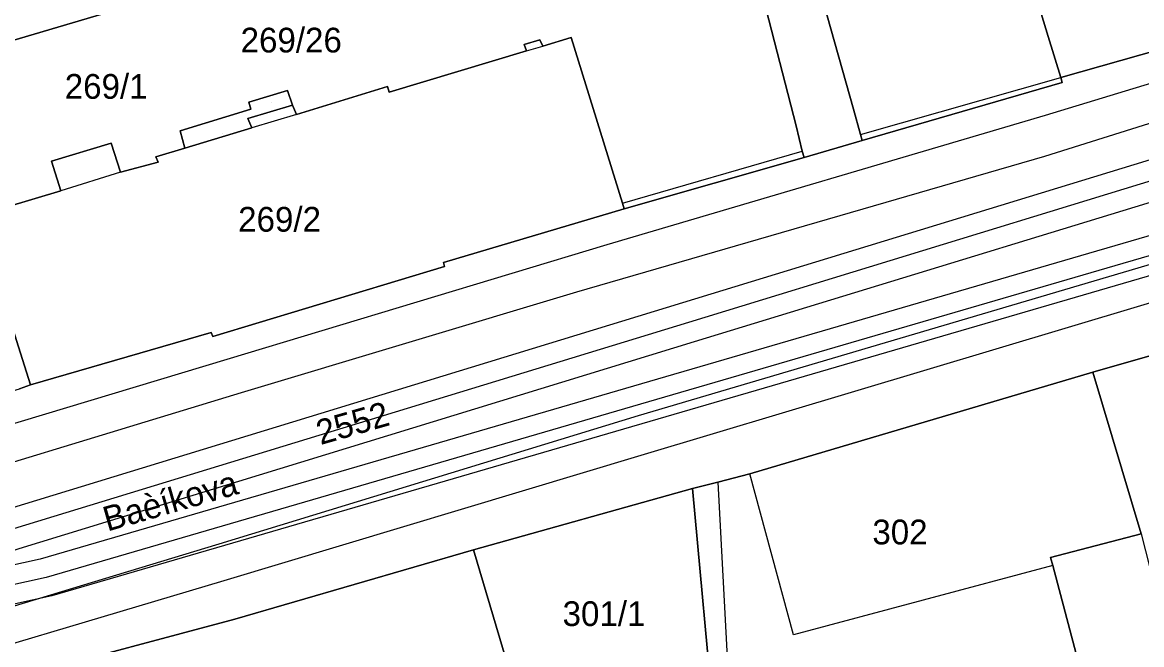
# Model space of a CAD drawing. Extents: x -263423 to -261326, y -1240067 to -1237864.
# Drawn here: x -263207.8 to -263117.4, y -1238984.6 to -1238934.3 of the extents above; entities that cross this region are included whole.
import ezdxf

# ---------------------------------------------------------------- set-up
doc = ezdxf.new("R2010")
doc.units = 0
for name, color, linetype in [('body_kn', 7, 'Continuous'), ('kladpar_druhypozemkov', 7, 'Continuous'), ('kladpar_hranice', 7, 'Continuous'), ('kladpar_parcelnecisla', 7, 'Continuous'), ('kladpar_plochy', 7, 'Continuous'), ('kladpar_sipky', 7, 'Continuous'), ('popisy', 7, 'Continuous'), ('tarchy_linie', 7, 'Continuous'), ('zappar_hrandruhpozemk', 7, 'Continuous')]:
    doc.layers.add(name, color=color, linetype=linetype)

msp = doc.modelspace()

# ---------------------------------------------------------------- linework, layer by layer
at = {"layer": 'body_kn'}
for p, q in [((-263167.26, -1238936.12), (-263167.26, -1238936.12)), ((-263165.99, -1238935.74), (-263165.99, -1238935.74)), ((-263163.45, -1238935.56), (-263163.45, -1238935.56)), ((-263124.9, -1238935.47), (-263124.9, -1238935.47)), ((-263167.07, -1238936.63), (-263167.07, -1238936.63)), ((-263167.07, -1238936.63), (-263167.07, -1238936.63)), ((-263165.74, -1238936.25), (-263165.74, -1238936.25)), ((-263123.89, -1238938.79), (-263123.89, -1238938.79)), ((-263178.3, -1238939.51), (-263178.3, -1238939.51)), ((-263123.77, -1238939.18), (-263123.77, -1238939.18)), ((-263186.38, -1238939.83), (-263186.38, -1238939.83)), ((-263178.17, -1238939.96), (-263178.17, -1238939.96)), ((-263189.52, -1238940.78), (-263189.52, -1238940.78)), ((-263189.36, -1238941.35), (-263189.36, -1238941.35)), ((-263185.97, -1238941.02), (-263185.97, -1238941.02)), ((-263185.97, -1238941.02), (-263185.97, -1238941.02)), ((-263140.65, -1238941.35), (-263140.65, -1238941.35)), ((-263189.59, -1238942.09), (-263189.59, -1238942.09)), ((-263185.66, -1238941.78), (-263185.66, -1238941.78)), ((-263185.66, -1238941.78), (-263185.66, -1238941.78)), ((-263125.16, -1238941.84), (-263125.16, -1238941.84)), ((-263125.16, -1238941.84), (-263125.16, -1238941.84)), ((-263195.06, -1238943.1), (-263195.06, -1238943.1)), ((-263189.28, -1238942.85), (-263189.28, -1238942.85)), ((-263145.27, -1238942.7), (-263145.27, -1238942.7)), ((-263140.07, -1238943.38), (-263140.07, -1238943.38)), ((-263140.07, -1238943.38), (-263140.07, -1238943.38)), ((-263200.63, -1238944.09), (-263200.63, -1238944.09)), ((-263139.95, -1238943.86), (-263139.95, -1238943.86)), ((-263139.95, -1238943.86), (-263139.95, -1238943.86)), ((-263197.02, -1238945.18), (-263197.02, -1238945.18)), ((-263194.67, -1238944.48), (-263194.67, -1238944.48)), ((-263144.78, -1238944.73), (-263144.78, -1238944.73)), ((-263125.18, -1238945.15), (-263125.18, -1238945.15)), ((-263125.18, -1238945.15), (-263125.18, -1238945.15)), ((-263205.45, -1238945.53), (-263205.45, -1238945.53)), ((-263196.83, -1238945.62), (-263196.83, -1238945.62)), ((-263196.83, -1238945.62), (-263196.83, -1238945.62)), ((-263144.64, -1238945.25), (-263144.64, -1238945.25)), ((-263144.64, -1238945.25), (-263144.64, -1238945.25)), ((-263199.87, -1238946.44), (-263199.87, -1238946.44)), ((-263199.87, -1238946.44), (-263199.87, -1238946.44)), ((-263204.7, -1238947.95), (-263204.7, -1238947.95)), ((-263159.3, -1238948.95), (-263159.3, -1238948.95)), ((-263159.3, -1238948.95), (-263159.3, -1238948.95)), ((-263159.17, -1238949.4), (-263159.17, -1238949.4)), ((-263160.58, -1238952.31), (-263160.58, -1238952.31)), ((-263173.77, -1238953.74), (-263173.77, -1238953.74)), ((-263173.71, -1238954.05), (-263173.71, -1238954.05)), ((-263173.71, -1238954.05), (-263173.71, -1238954.05)), ((-263163, -1238956.11), (-263163, -1238956.11)), ((-263154.44, -1238956.96), (-263154.44, -1238956.96)), ((-263153.96, -1238958.54), (-263153.96, -1238958.54)), ((-263192.55, -1238959.4), (-263192.55, -1238959.4)), ((-263192.43, -1238959.72), (-263192.43, -1238959.72)), ((-263153.48, -1238960.12), (-263153.48, -1238960.12)), ((-263191.29, -1238961.56), (-263191.29, -1238961.56)), ((-263121.31, -1238962.6), (-263121.31, -1238962.6)), ((-263207.15, -1238963.61), (-263207.15, -1238963.61)), ((-263190.09, -1238964.23), (-263190.09, -1238964.23)), ((-263158.01, -1238966.09), (-263158.01, -1238966.09)), ((-263157.83, -1238969.32), (-263157.83, -1238969.32)), ((-263149.02, -1238970.8), (-263149.02, -1238970.8)), ((-263153.65, -1238972), (-263153.65, -1238972)), ((-263153.65, -1238972), (-263153.65, -1238972)), ((-263151.62, -1238971.49), (-263151.62, -1238971.49)), ((-263151.62, -1238971.49), (-263151.62, -1238971.49)), ((-263117.4, -1238975.66), (-263117.4, -1238975.66)), ((-263117.4, -1238975.66), (-263117.4, -1238975.66)), ((-263191.9, -1238976.47), (-263191.9, -1238976.47)), ((-263206.36, -1238977.7), (-263206.36, -1238977.7)), ((-263171.36, -1238976.96), (-263171.36, -1238976.96)), ((-263171.36, -1238976.96), (-263171.36, -1238976.96)), ((-263124.71, -1238977.58), (-263124.71, -1238977.58)), ((-263124.54, -1238978.22), (-263124.54, -1238978.22)), ((-263124.54, -1238978.22), (-263124.54, -1238978.22)), ((-263205.9, -1238979.18), (-263205.9, -1238979.18)), ((-263191.52, -1238979.45), (-263191.52, -1238979.45)), ((-263205.44, -1238980.66), (-263205.44, -1238980.66)), ((-263190.65, -1238982.56), (-263190.65, -1238982.56)), ((-263145.5, -1238983.82), (-263145.5, -1238983.82))]:
    msp.add_line(p, q, dxfattribs=at)
at = {"layer": 'kladpar_druhypozemkov'}
for p, q in [((-263200.77, -1238938.68), (-263200.77, -1238938.68)), ((-263191.67, -1238943.3), (-263191.67, -1238943.3)), ((-263186.56, -1238949.14), (-263186.56, -1238949.14)), ((-263180.44, -1238965.78), (-263180.44, -1238965.78)), ((-263137.1, -1238974.51), (-263137.1, -1238974.51)), ((-263161.1, -1238981.41), (-263161.1, -1238981.41))]:
    msp.add_line(p, q, dxfattribs=at)
at = {"layer": 'kladpar_hranice'}
for points in [[(-263124.65, -1238888.2), (-263120.2, -1238903.21), (-263120.71, -1238903.33), (-263115.75, -1238920.22), (-263115.31, -1238920.09), (-263110.97, -1238935.13), (-263123.89, -1238938.79), (-263124.9, -1238935.47), (-263128.36, -1238924.1), (-263127.91, -1238923.91), (-263130.11, -1238916.55), (-263130.88, -1238916.8), (-263131.51, -1238914.89), (-263130.68, -1238914.58), (-263132.94, -1238906.96), (-263133.39, -1238907.15), (-263136.78, -1238895.21), (-263137.79, -1238892.23), (-263135.82, -1238891.66), (-263124.65, -1238888.2)], [(-263160.38, -1238921.51), (-263220.46, -1238939.3)], [(-263220.46, -1238939.3), (-263160.38, -1238921.51)], [(-263128.36, -1238924.1), (-263124.9, -1238935.47), (-263123.89, -1238938.79), (-263123.77, -1238939.18), (-263139.95, -1238943.86), (-263140.07, -1238943.38), (-263140.65, -1238941.35), (-263145.19, -1238925.18)], [(-263145.19, -1238925.18), (-263140.65, -1238941.35), (-263140.07, -1238943.38), (-263139.95, -1238943.86)], [(-263139.95, -1238943.86), (-263144.64, -1238945.25), (-263144.78, -1238944.73), (-263145.27, -1238942.7), (-263149.03, -1238928.15)], [(-263149.03, -1238928.15), (-263145.27, -1238942.7), (-263144.78, -1238944.73), (-263144.64, -1238945.25)], [(-263173.71, -1238954.05), (-263173.77, -1238953.74), (-263159.17, -1238949.4), (-263144.64, -1238945.25), (-263139.95, -1238943.86), (-263123.77, -1238939.18), (-263123.89, -1238938.79), (-263110.97, -1238935.13)], [(-263196.83, -1238945.62), (-263197.02, -1238945.18), (-263194.67, -1238944.48), (-263189.28, -1238942.85), (-263189.59, -1238942.09), (-263185.97, -1238941.02), (-263185.66, -1238941.78), (-263178.3, -1238939.51), (-263178.17, -1238939.96), (-263167.07, -1238936.63), (-263167.26, -1238936.12), (-263165.99, -1238935.74), (-263165.74, -1238936.25), (-263163.45, -1238935.56), (-263159.3, -1238948.95), (-263159.17, -1238949.4), (-263173.77, -1238953.74), (-263173.71, -1238954.05), (-263192.43, -1238959.72), (-263192.55, -1238959.4), (-263207.15, -1238963.61), (-263211.49, -1238949.96), (-263204.7, -1238947.95), (-263205.45, -1238945.53), (-263200.63, -1238944.09), (-263199.87, -1238946.44), (-263196.83, -1238945.62)], [(-263144.64, -1238945.25), (-263159.17, -1238949.4), (-263159.3, -1238948.95), (-263163.45, -1238935.56), (-263165.74, -1238936.25), (-263165.99, -1238935.74), (-263167.26, -1238936.12), (-263167.07, -1238936.63), (-263178.17, -1238939.96), (-263178.3, -1238939.51), (-263185.66, -1238941.78), (-263185.97, -1238941.02), (-263186.38, -1238939.83), (-263189.52, -1238940.78), (-263189.36, -1238941.35), (-263195.06, -1238943.1), (-263194.67, -1238944.48), (-263197.02, -1238945.18), (-263196.83, -1238945.62), (-263199.87, -1238946.44), (-263200.63, -1238944.09), (-263205.45, -1238945.53), (-263204.7, -1238947.95), (-263211.49, -1238949.96), (-263207.15, -1238963.61), (-263208.03, -1238963.93)], [(-263185.97, -1238941.02), (-263189.59, -1238942.09), (-263189.28, -1238942.85), (-263194.67, -1238944.48), (-263195.06, -1238943.1), (-263189.36, -1238941.35), (-263189.52, -1238940.78), (-263186.38, -1238939.83), (-263185.97, -1238941.02)], [(-263252.81, -1238994.72), (-263254.23, -1238983.5), (-263254.93, -1238978.01), (-263241.41, -1238973.86), (-263226.37, -1238969.4), (-263222.12, -1238968.14), (-263221.42, -1238967.89), (-263208.03, -1238963.93), (-263207.15, -1238963.61), (-263192.55, -1238959.4), (-263192.43, -1238959.72), (-263173.71, -1238954.05)], [(-263104.84, -1238957.88), (-263121.31, -1238962.6), (-263149.02, -1238970.8), (-263151.62, -1238971.49), (-263153.65, -1238972), (-263171.36, -1238976.96), (-263190.65, -1238982.56), (-263207.59, -1238987.08)], [(-263076.5, -1239066.81), (-263093.66, -1239071.2), (-263123.14, -1239078.57), (-263123.19, -1239078.06), (-263124.76, -1239071.98), (-263126.61, -1239064.91), (-263125.91, -1239064.41), (-263117.23, -1239029.26), (-263117.8, -1239018.92), (-263118.44, -1239007.12), (-263118.83, -1239000.07), (-263119.63, -1238996.7), (-263116.52, -1238995.89), (-263118.07, -1238990.03), (-263121.18, -1238990.9), (-263122.17, -1238987.2), (-263124.54, -1238978.22), (-263124.71, -1238977.58), (-263117.4, -1238975.66), (-263121.31, -1238962.6), (-263104.84, -1238957.88), (-263076.5, -1239066.81)], [(-263151.86, -1238991.6), (-263153.65, -1238972), (-263151.62, -1238971.49), (-263149.02, -1238970.8), (-263121.31, -1238962.6), (-263117.4, -1238975.66), (-263124.71, -1238977.58), (-263124.54, -1238978.22), (-263122.17, -1238987.2)], [(-263153.65, -1238972), (-263151.86, -1238991.6), (-263155.61, -1238992.67), (-263157.62, -1238986.51), (-263163.59, -1238988.34), (-263161.63, -1238994.37), (-263166.2, -1238995.69), (-263167.15, -1238992.07), (-263166.89, -1238992.01), (-263171.36, -1238976.96), (-263153.65, -1238972)], [(-263171.36, -1238976.96), (-263166.89, -1238992.01), (-263167.15, -1238992.07), (-263196.46, -1238999.93), (-263206.17, -1239002.53), (-263206.45, -1239001.73), (-263210.89, -1238987.96), (-263207.59, -1238987.08), (-263190.65, -1238982.56), (-263171.36, -1238976.96)]]:
    msp.add_lwpolyline(points, dxfattribs=at)
at = {"layer": 'kladpar_plochy'}
for points in [[(-263124.65, -1238888.2), (-263120.2, -1238903.21), (-263120.71, -1238903.33), (-263115.75, -1238920.22), (-263115.31, -1238920.09), (-263110.97, -1238935.13), (-263123.89, -1238938.79), (-263124.9, -1238935.47), (-263128.36, -1238924.1), (-263127.91, -1238923.91), (-263130.11, -1238916.55), (-263130.88, -1238916.8), (-263131.51, -1238914.89), (-263130.68, -1238914.58), (-263132.94, -1238906.96), (-263133.39, -1238907.15), (-263136.78, -1238895.21), (-263137.79, -1238892.23), (-263135.82, -1238891.66)], [(-263196.83, -1238945.62), (-263197.02, -1238945.18), (-263194.67, -1238944.48), (-263189.28, -1238942.85), (-263189.59, -1238942.09), (-263185.97, -1238941.02), (-263185.66, -1238941.78), (-263178.3, -1238939.51), (-263178.17, -1238939.96), (-263167.07, -1238936.63), (-263167.26, -1238936.12), (-263165.99, -1238935.74), (-263165.74, -1238936.25), (-263163.45, -1238935.56), (-263159.3, -1238948.95), (-263159.17, -1238949.4), (-263173.77, -1238953.74), (-263173.71, -1238954.05), (-263192.43, -1238959.72), (-263192.55, -1238959.4), (-263207.15, -1238963.61), (-263211.49, -1238949.96), (-263204.7, -1238947.95), (-263205.45, -1238945.53), (-263200.63, -1238944.09), (-263199.87, -1238946.44)], [(-263185.97, -1238941.02), (-263189.59, -1238942.09), (-263189.28, -1238942.85), (-263194.67, -1238944.48), (-263195.06, -1238943.1), (-263189.36, -1238941.35), (-263189.52, -1238940.78), (-263186.38, -1238939.83)], [(-263076.5, -1239066.81), (-263093.66, -1239071.2), (-263123.14, -1239078.57), (-263123.19, -1239078.06), (-263124.76, -1239071.98), (-263126.61, -1239064.91), (-263125.91, -1239064.41), (-263117.23, -1239029.26), (-263117.8, -1239018.92), (-263118.44, -1239007.12), (-263118.83, -1239000.07), (-263119.63, -1238996.7), (-263116.52, -1238995.89), (-263118.07, -1238990.03), (-263121.18, -1238990.9), (-263122.17, -1238987.2), (-263124.54, -1238978.22), (-263124.71, -1238977.58), (-263117.4, -1238975.66), (-263121.31, -1238962.6), (-263104.84, -1238957.88)], [(-263153.65, -1238972), (-263151.86, -1238991.6), (-263155.61, -1238992.67), (-263157.62, -1238986.51), (-263163.59, -1238988.34), (-263161.63, -1238994.37), (-263166.2, -1238995.69), (-263167.15, -1238992.07), (-263166.89, -1238992.01), (-263171.36, -1238976.96)], [(-263171.36, -1238976.96), (-263166.89, -1238992.01), (-263167.15, -1238992.07), (-263196.46, -1238999.93), (-263206.17, -1239002.53), (-263206.45, -1239001.73), (-263210.89, -1238987.96), (-263207.59, -1238987.08), (-263190.65, -1238982.56)]]:
    msp.add_lwpolyline(points, close=True, dxfattribs=at)
for points in [[(-263160.38, -1238921.51), (-263220.46, -1238939.3)], [(-263220.46, -1238939.3), (-263160.38, -1238921.51)], [(-263128.36, -1238924.1), (-263124.9, -1238935.47), (-263123.89, -1238938.79), (-263123.77, -1238939.18), (-263139.95, -1238943.86), (-263140.07, -1238943.38), (-263140.65, -1238941.35), (-263145.19, -1238925.18)], [(-263145.19, -1238925.18), (-263140.65, -1238941.35), (-263140.07, -1238943.38), (-263139.95, -1238943.86), (-263144.64, -1238945.25), (-263144.78, -1238944.73), (-263145.27, -1238942.7), (-263149.03, -1238928.15)], [(-263149.03, -1238928.15), (-263145.27, -1238942.7), (-263144.78, -1238944.73), (-263144.64, -1238945.25), (-263159.17, -1238949.4), (-263159.3, -1238948.95), (-263163.45, -1238935.56), (-263165.74, -1238936.25), (-263165.99, -1238935.74), (-263167.26, -1238936.12), (-263167.07, -1238936.63), (-263178.17, -1238939.96), (-263178.3, -1238939.51), (-263185.66, -1238941.78), (-263185.97, -1238941.02), (-263186.38, -1238939.83), (-263189.52, -1238940.78), (-263189.36, -1238941.35), (-263195.06, -1238943.1), (-263194.67, -1238944.48), (-263197.02, -1238945.18), (-263196.83, -1238945.62), (-263199.87, -1238946.44), (-263200.63, -1238944.09), (-263205.45, -1238945.53), (-263204.7, -1238947.95), (-263211.49, -1238949.96), (-263207.15, -1238963.61), (-263208.03, -1238963.93)], [(-263252.81, -1238994.72), (-263254.23, -1238983.5), (-263254.93, -1238978.01), (-263241.41, -1238973.86), (-263226.37, -1238969.4), (-263222.12, -1238968.14), (-263221.42, -1238967.89), (-263208.03, -1238963.93), (-263207.15, -1238963.61), (-263192.55, -1238959.4), (-263192.43, -1238959.72), (-263173.71, -1238954.05), (-263173.77, -1238953.74), (-263159.17, -1238949.4), (-263144.64, -1238945.25), (-263139.95, -1238943.86), (-263123.77, -1238939.18), (-263123.89, -1238938.79), (-263110.97, -1238935.13)], [(-263104.84, -1238957.88), (-263121.31, -1238962.6), (-263149.02, -1238970.8), (-263151.62, -1238971.49), (-263153.65, -1238972), (-263171.36, -1238976.96), (-263190.65, -1238982.56), (-263207.59, -1238987.08)], [(-263151.86, -1238991.6), (-263153.65, -1238972), (-263151.62, -1238971.49), (-263149.02, -1238970.8), (-263121.31, -1238962.6), (-263117.4, -1238975.66), (-263124.71, -1238977.58), (-263124.54, -1238978.22), (-263122.17, -1238987.2)]]:
    msp.add_lwpolyline(points, dxfattribs=at)
at = {"layer": 'kladpar_sipky'}
msp.add_line((-263187.66, -1238940.79), (-263187.66, -1238940.79), dxfattribs=at)
at = {"layer": 'tarchy_linie'}
for points in [[(-263102.32, -1238950.61), (-263205.44, -1238980.66), (-263250.19, -1238990.52), (-263253.22, -1238991.5), (-263253.43, -1238989.84), (-263253.45, -1238989.66), (-263253.65, -1238988.11), (-263253.1, -1238988), (-263208.93, -1238973.63), (-263154.44, -1238956.96), (-263104.93, -1238941.82), (-263124.23, -1238878.41), (-263212.19, -1238904.39), (-263265.6, -1238920.34)], [(-262985.62, -1238913.74), (-263018.26, -1238922.03), (-263101.22, -1238948.67), (-263205.9, -1238979.18), (-263253.45, -1238989.66)], [(-263253.43, -1238989.84), (-263208.5, -1238975.23), (-263153.96, -1238958.54), (-263101.18, -1238942.4)], [(-263220, -1238980.7), (-263208.07, -1238976.83), (-263153.48, -1238960.12), (-263103.96, -1238944.98), (-263103.16, -1238947.62), (-263206.36, -1238977.7), (-263220, -1238980.7)]]:
    msp.add_lwpolyline(points, dxfattribs=at)
at = {"layer": 'zappar_hrandruhpozemk'}
for p, q in [((-263167.07, -1238936.63), (-263165.74, -1238936.25)), ((-263110.35, -1238937.36), (-263125.16, -1238941.84)), ((-263140.07, -1238943.38), (-263123.89, -1238938.79)), ((-263125.18, -1238945.15), (-263109.61, -1238940.23)), ((-263185.66, -1238941.78), (-263189.28, -1238942.85)), ((-263125.16, -1238941.84), (-263160.58, -1238952.31)), ((-263163, -1238956.11), (-263125.18, -1238945.15)), ((-263159.3, -1238948.95), (-263144.78, -1238944.73)), ((-263199.87, -1238946.44), (-263204.7, -1238947.95)), ((-263160.58, -1238952.31), (-263191.29, -1238961.56)), ((-263190.09, -1238964.23), (-263163, -1238956.11)), ((-263145.5, -1238983.82), (-263149.02, -1238970.8)), ((-263151.62, -1238971.49), (-263150.53, -1238991.73)), ((-263117.4, -1238975.66), (-263096.77, -1239056.9)), ((-263124.54, -1238978.22), (-263145.5, -1238983.82))]:
    msp.add_line(p, q, dxfattribs=at)
for points in [[(-263191.9, -1238976.47), (-263158.01, -1238966.09), (-263106.7, -1238950.93)], [(-263106.02, -1238953.8), (-263157.83, -1238969.32), (-263191.52, -1238979.45)], [(-263191.29, -1238961.56), (-263232.15, -1238973.89), (-263253.79, -1238980.68)], [(-263254.23, -1238983.5), (-263253.74, -1238983.54), (-263253.1, -1238983.41), (-263190.09, -1238964.23)], [(-263252.81, -1238994.72), (-263251.36, -1238994.33), (-263221.47, -1238985.4), (-263191.9, -1238976.47)], [(-263191.52, -1238979.45), (-263220.84, -1238988.19), (-263250.6, -1238997.31), (-263251.36, -1238994.33)]]:
    msp.add_lwpolyline(points, dxfattribs=at)

# ---------------------------------------------------------------- texts
at = {"layer": 'kladpar_parcelnecisla'}
for s, p in [('269/26', (-263190.173, -1238936.76)), ('269/1', (-263204.386, -1238940.5)), ('269/2', (-263190.372, -1238951.24)), ('302', (-263139.12, -1238976.51)), ('301/1', (-263164.154, -1238983.11))]:
    msp.add_text(s, height=2, dxfattribs=at).set_placement(p)
msp.add_text('2552', height=2, rotation=16, dxfattribs=at).set_placement((-263183.716, -1238968.487))
at = {"layer": 'popisy'}
msp.add_text('Baèíkova', height=2, rotation=16, dxfattribs=at).set_placement((-263200.944, -1238975.481))

doc.saveas('drawing.dxf')
